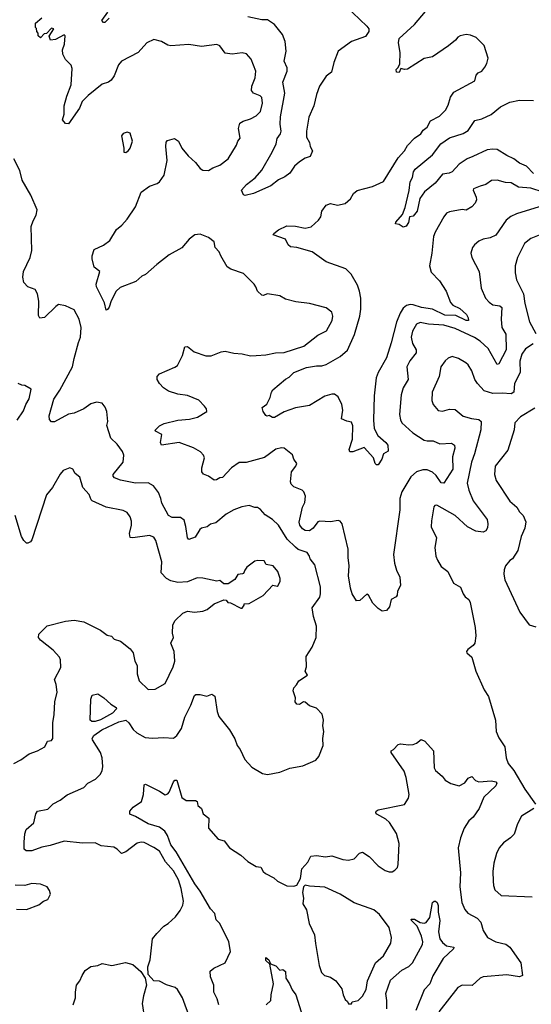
# Model space of a CAD drawing. Extents: x 2056909 to 2160450, y 827444 to 1016825.
# Tile 433 of 501: x 2101537 to 2105189, y 993658 to 1000680. Entities that reach past the tile are written whole.
import ezdxf

# ---------------------------------------------------------------- set-up
doc = ezdxf.new("R2010")
doc.units = 0

msp = doc.modelspace()

# ---------------------------------------------------------------- linework, layer by layer
at = {"layer": '0CON10XD'}
for points in [[(2105275, 999449.2), (2105185, 999477.5), (2105096.7, 999486.7), (2105045, 999516.7), (2105005, 999520), (2104945, 999535.6), (2104905, 999534.2), (2104865, 999505.8), (2104825, 999492), (2104776.4, 999473.6), (2104773.3, 999465), (2104795.6, 999415.6), (2104797.5, 999395), (2104788, 999372), (2104764.6, 999345.4), (2104725, 999322.9), (2104695, 999325.6), (2104605, 999310), (2104585, 999301.2), (2104565.6, 999274.4), (2104502.9, 999165), (2104491.5, 999135), (2104479.5, 999015), (2104462.9, 998925), (2104475, 998878.8), (2104535, 998816.9), (2104581.9, 998745), (2104612.4, 998662.4), (2104629.2, 998645), (2104680.2, 998620.3), (2104726.6, 998576.6), (2104737.8, 998555), (2104740, 998535), (2104725, 998535.8), (2104650.5, 998570.5), (2104573.1, 998573.1), (2104485, 998616.1), (2104405, 998627.2), (2104346.7, 998646.7), (2104325, 998650), (2104298.5, 998641.5), (2104275, 998622.9), (2104253.2, 998586.8), (2104226.6, 998523.4), (2104189.6, 998375), (2104155, 998268.8), (2104096.7, 998165), (2104081.9, 998125), (2104066.9, 997996.9), (2104062.5, 997825), (2104068.5, 997765), (2104093.8, 997713.8), (2104150, 997665), (2104164.3, 997645), (2104166.7, 997603.3), (2104135, 997583.3), (2104123.1, 997545), (2104095, 997506.2), (2104085, 997506.2), (2104075.7, 997515.7), (2104062, 997555), (2103995, 997628.1), (2103915, 997598), (2103895, 997598.8), (2103888, 997615), (2103912.4, 997687.6), (2103914.3, 997784.3), (2103905, 997808.8), (2103872.5, 997817.5), (2103834.4, 997834.4), (2103843.1, 997895), (2103837.5, 997935), (2103810, 997990), (2103785, 998008.6), (2103765, 998009.4), (2103714.7, 997995.3), (2103605, 997928.9), (2103505, 997911.4), (2103425, 997884), (2103355, 997842.5), (2103342.5, 997842.5), (2103317, 997857), (2103302.5, 997852.5), (2103295, 997857.5), (2103276, 997885), (2103267.5, 997915), (2103301.2, 997938.8), (2103325.8, 997985), (2103334, 998025), (2103345, 998041.2), (2103434.4, 998115.6), (2103460.3, 998129.7), (2103493.8, 998165), (2103585, 998200.9), (2103655, 998212.1), (2103695, 998211.5), (2103725, 998220.4), (2103825, 998278.2), (2103876.3, 998323.7), (2103928.2, 998435), (2103966.2, 998565), (2103972.7, 998615), (2103971.8, 998695), (2103963.5, 998743.5), (2103947.7, 998787.7), (2103904.3, 998864.3), (2103864.2, 998904.2), (2103725, 998952.9), (2103625, 999025.6), (2103515, 999055.7), (2103470.9, 999060.9), (2103454.2, 999075), (2103435, 999115.8), (2103347.5, 999145), (2103351.2, 999155), (2103385, 999181.9), (2103445, 999208.9), (2103505, 999206.9), (2103575.6, 999194.4), (2103616.9, 999203.1), (2103670.3, 999249.7), (2103686, 999275), (2103694.2, 999315), (2103725, 999357.5), (2103755, 999368.8), (2103805, 999358), (2103860.3, 999369.7), (2103898.3, 999401.7), (2103920.2, 999439.8), (2103945, 999461.5), (2104055, 999490), (2104135, 999526.2), (2104239.1, 999695), (2104284.3, 999745), (2104306.6, 999783.4), (2104355, 999835.7), (2104401.2, 999865), (2104418, 999892), (2104445, 999913.3), (2104470.6, 999959.4), (2104535, 999992.5), (2104576.1, 1000033.9), (2104595, 1000070), (2104612.9, 1000127.1), (2104637.3, 1000162.7), (2104786.2, 1000245), (2104796.2, 1000285), (2104809.5, 1000300.5), (2104835, 1000312.5), (2104857.6, 1000342.4), (2104872.1, 1000367.9), (2104880.8, 1000405), (2104852, 1000495), (2104795, 1000552), (2104755, 1000570.8), (2104725, 1000575.7), (2104682.5, 1000565), (2104665, 1000556), (2104648.8, 1000535), (2104597.3, 1000492.7), (2104485, 1000415.8), (2104425, 1000404.2), (2104305, 1000326.2), (2104285, 1000323.8), (2104258.3, 1000331.7), (2104245, 1000303.3), (2104227, 1000307), (2104224.1, 1000325.9), (2104240, 1000340), (2104250, 1000365), (2104254, 1000445), (2104242, 1000515), (2104246.2, 1000545), (2104354.4, 1000645.6), (2104525, 1000848.8)], [(2103865, 1000776.7), (2104016.2, 1000635), (2104028.8, 1000615), (2104028.8, 1000595), (2104005, 1000561.2), (2103905, 1000525.7), (2103811.2, 1000455), (2103779.2, 1000375), (2103762, 1000305), (2103725, 1000276.7), (2103676.2, 1000205), (2103655, 1000147.5), (2103635.7, 1000065), (2103601.5, 999985), (2103583.8, 999886.2), (2103585, 999842.5), (2103605.5, 999805.5), (2103610.8, 999775), (2103626.2, 999745), (2103610, 999705), (2103575, 999692), (2103534.4, 999665.6), (2103498.8, 999635), (2103465, 999586.7), (2103429.7, 999560.3), (2103385, 999539.2), (2103328.8, 999495), (2103205, 999441.4), (2103146.7, 999426.7), (2103135, 999430), (2103120, 999465), (2103156.2, 999505), (2103217.2, 999552.8), (2103265, 999606), (2103339.4, 999735), (2103367.8, 999795), (2103375, 999832), (2103398.9, 999865), (2103403.1, 999885), (2103396.5, 999935), (2103397.8, 999987.8), (2103430.7, 1000155), (2103415.6, 1000235), (2103446.6, 1000313.4), (2103446, 1000336), (2103424.4, 1000385), (2103440.4, 1000455), (2103432.5, 1000525), (2103413.6, 1000575), (2103355.7, 1000645), (2103305, 1000678.1), (2103265, 1000678.1), (2103165, 1000700.6)], [(2105007.5, 998437.5), (2105010.3, 998325), (2104957.1, 998225), (2104945, 998220), (2104881.5, 998335), (2104825, 998388.4), (2104782.8, 998412.8), (2104645, 998477.9), (2104565, 998500.7), (2104455, 998507.9), (2104395, 998519.5), (2104370.9, 998509.1), (2104340.6, 998459.4), (2104331.1, 998415), (2104340.6, 998370.6), (2104367.3, 998325), (2104367.5, 998305), (2104322.2, 998247.8), (2104300, 998205), (2104310.9, 998115), (2104275.4, 998054.6), (2104260.5, 998005), (2104249.4, 997865), (2104255.5, 997825.5), (2104265.5, 997805.5), (2104342.9, 997735), (2104425, 997681.5), (2104445, 997676.2), (2104487.6, 997677.6), (2104536.4, 997656.4), (2104619.6, 997659.6), (2104641.4, 997645), (2104644.5, 997625), (2104627.3, 997562.7), (2104629.2, 997475), (2104565, 997375.8), (2104545, 997377.8), (2104510.5, 997430.5), (2104485, 997454.1), (2104445, 997469.3), (2104415, 997470.8), (2104368.6, 997455), (2104328.9, 997421.1), (2104266.2, 997313.8), (2104250.8, 997265), (2104250, 997185), (2104204.7, 996865), (2104211.8, 996805), (2104226.5, 996755), (2104251.1, 996705), (2104255.8, 996645), (2104234, 996605), (2104232, 996575), (2104225, 996564.3), (2104188, 996545), (2104175.9, 996494.1), (2104155, 996467.5), (2104125, 996461.2), (2104095, 996480), (2104058.3, 996518.3), (2104026.1, 996576.1), (2104015, 996582.5), (2103965, 996537.5), (2103942.5, 996535), (2103911.2, 996585), (2103899.2, 996625), (2103884.3, 996715), (2103889.1, 996785), (2103881.1, 996845), (2103882.2, 996905), (2103838.8, 997085), (2103825, 997103.8), (2103809.5, 997109.5), (2103755, 997099.2), (2103680, 997105), (2103665, 997098.6), (2103632.5, 997055), (2103606.7, 997035), (2103575, 997037.8), (2103555, 997048.1), (2103536.9, 997075), (2103532.1, 997097.9), (2103556.4, 997203.6), (2103573.6, 997236.4), (2103577.1, 997282.9), (2103565, 997313.3), (2103554.3, 997324.3), (2103495, 997349.4), (2103475, 997366.7), (2103470, 997385), (2103477.5, 997455), (2103509.2, 997495), (2103515.6, 997515.6), (2103493.8, 997545), (2103485, 997576.7), (2103425.6, 997625.6), (2103405, 997627.1), (2103365, 997618), (2103285, 997557.9), (2103155, 997521.2), (2103105, 997521.5), (2103050, 997485), (2102985, 997416.2), (2102965, 997413.3), (2102942.3, 997397.7), (2102925, 997396.2), (2102885, 997424), (2102849.4, 997439.4), (2102836.2, 997455), (2102837.1, 997485), (2102855.6, 997555), (2102848.6, 997575), (2102827.8, 997597.8), (2102777.2, 997627.2), (2102675.4, 997665.4), (2102550, 997645), (2102542.5, 997665), (2102551.7, 997721.7), (2102507.5, 997745), (2102503.8, 997753.8), (2102535.4, 997784.6), (2102569.4, 997800.6), (2102665, 997823.5), (2102749.8, 997830.2), (2102807.5, 997845), (2102872.5, 997885), (2102870, 997905), (2102856, 997925), (2102815, 997965.7), (2102735, 998001.1), (2102665, 998010.4), (2102600.5, 998030.5), (2102564.6, 998054.6), (2102535.6, 998085.6), (2102519.2, 998115), (2102519.2, 998135), (2102535, 998154.2), (2102645, 998201.4), (2102664, 998215), (2102698.6, 998285), (2102715, 998348), (2102735, 998348.6), (2102782.3, 998312.3), (2102865, 998282.5), (2102905, 998283.3), (2102975, 998312.5), (2103005, 998315.7), (2103065, 998301.2), (2103125, 998298), (2103185, 998282.5), (2103225, 998284.3), (2103295, 998289.1), (2103364.2, 998304.2), (2103425, 998305.6), (2103565, 998352.2), (2103665, 998430), (2103727.8, 998462.2), (2103767.8, 998535), (2103772.2, 998565), (2103765, 998593.3), (2103724.5, 998624.5), (2103605, 998656.7), (2103507.9, 998667.9), (2103435, 998686), (2103395, 998711.2), (2103305, 998726), (2103275, 998714), (2103265, 998716.2), (2103233.8, 998745), (2103224, 998775), (2103210, 998795), (2103135, 998871.2), (2103045, 998900), (2103017.8, 998917.8), (2102972.5, 998995), (2102962, 999025), (2102932, 999055), (2102925, 999096.7), (2102885, 999127.1), (2102825, 999150.4), (2102787.1, 999145), (2102746.9, 999115), (2102695, 999053.1), (2102605, 999002.9), (2102515, 998934.3), (2102436, 998864), (2102409.3, 998850.7), (2102365.9, 998814.1), (2102255, 998771.4), (2102226.3, 998743.7), (2102190.8, 998675), (2102175, 998630), (2102165, 998612.5), (2102155, 998607.5), (2102141.7, 998661.7), (2102086.2, 998775), (2102082, 998795), (2102110, 998885), (2102070, 998915), (2102053.8, 998975), (2102053.9, 998996.1), (2102068.8, 999041.2), (2102135, 999072.5), (2102181.2, 999105), (2102228, 999185), (2102266, 999215), (2102305, 999257.5), (2102363.8, 999345), (2102405, 999450), (2102465, 999493.8), (2102518.8, 999511.2), (2102535, 999523.8), (2102569.1, 999570.9), (2102589.2, 999675), (2102580.8, 999775), (2102583.8, 999806.2), (2102591.2, 999818.8), (2102643, 999833), (2102670, 999815), (2102695.8, 999765), (2102739.7, 999709.7), (2102792.1, 999662.1), (2102825, 999620), (2102845, 999606.2), (2102885, 999604.3), (2102915.6, 999624.4), (2102965, 999642.2), (2103025, 999688.8), (2103083.8, 999785), (2103094.2, 999815), (2103110.8, 999835), (2103098.5, 999905), (2103107.6, 999942.4), (2103132.5, 999957.5), (2103185, 999972.2), (2103225, 999995.6), (2103256.7, 1000025), (2103271.5, 1000085), (2103264.5, 1000124.5), (2103254, 1000136), (2103205.4, 1000155.4), (2103191.1, 1000175), (2103194.5, 1000205), (2103218.5, 1000265), (2103222.4, 1000312.4), (2103189.7, 1000399.7), (2103155.6, 1000435.6), (2103124.1, 1000444.1), (2103055, 1000433.3), (2103005, 1000441.4), (2102965, 1000494.2), (2102945, 1000504.4), (2102835, 1000488), (2102745, 1000504), (2102615, 1000493.8), (2102595, 1000498.8), (2102550, 1000525), (2102495, 1000538.8), (2102444.4, 1000515.6), (2102383.1, 1000446.9), (2102265, 1000384), (2102242.6, 1000357.4), (2102210.9, 1000279.1), (2102190.9, 1000249.1), (2102170, 1000235), (2102125, 1000220.8), (2102025, 1000140.5), (2101984.1, 1000095.9), (2101965, 1000050), (2101885, 999937.5), (2101865, 999940), (2101843.3, 999965), (2101853.9, 1000006.1), (2101855.7, 1000065.7), (2101874.2, 1000135.8), (2101905.3, 1000215), (2101911.9, 1000331.9), (2101905.4, 1000355.4), (2101865, 1000395.8), (2101844.4, 1000435), (2101843.3, 1000465), (2101856.4, 1000506.4), (2101862, 1000565), (2101855, 1000572), (2101792, 1000538), (2101757.5, 1000535), (2101747.5, 1000562.5), (2101780, 1000615), (2101765, 1000620), (2101728.3, 1000581.7), (2101711.7, 1000578.3), (2101685, 1000550), (2101670, 1000565), (2101670, 1000585), (2101660, 1000595), (2101658.3, 1000618.3), (2101650, 1000625), (2101650, 1000655), (2101695, 1000693.3)], [(2102175, 1000690), (2102145, 1000661.2), (2102135, 1000660), (2102123.8, 1000675), (2102166.2, 1000735)], [(2105205, 999582.9), (2105155, 999636.1), (2105105, 999657.8), (2105065, 999688.8), (2105015, 999711.2), (2104945, 999754.1), (2104915, 999757.4), (2104875, 999750.9), (2104771.9, 999705), (2104732.2, 999687.8), (2104675, 999648.9), (2104624, 999595), (2104602.5, 999585), (2104555, 999578), (2104502.9, 999515), (2104427.7, 999452.3), (2104394.4, 999405.6), (2104374.2, 999315), (2104345, 999280), (2104320, 999275), (2104312.5, 999235), (2104295, 999206.7), (2104275, 999201.2), (2104245, 999218.8), (2104220, 999225), (2104222.9, 999237.1), (2104269.3, 999290.7), (2104288.9, 999341.1), (2104318.3, 999461.8), (2104325.4, 999525), (2104340, 999555), (2104347.5, 999595), (2104361.2, 999615), (2104485, 999715.7), (2104544.3, 999795.7), (2104605, 999837.3), (2104702.3, 999867.7), (2104739.6, 999890.4), (2104785, 999962), (2104835, 999974), (2104903.3, 1000005), (2104970.3, 1000059.7), (2105037, 1000093), (2105104.5, 1000105.5), (2105205.4, 1000104.6)], [(2102295, 999733.3), (2102315, 999747.5), (2102326.7, 999765), (2102343.3, 999815), (2102325, 999870), (2102305, 999877.5), (2102275, 999867.5), (2102263, 999853), (2102280, 999765), (2102280, 999735), (2102295, 999733.3)], [(2102315.5, 995665), (2102348.3, 995618.3), (2102374, 995594), (2102431.8, 995561.8), (2102485, 995556.2), (2102565, 995561.3), (2102635, 995555.6), (2102658.1, 995575), (2102692.2, 995625), (2102716.9, 995705), (2102759.1, 995790.9), (2102785, 995861.2), (2102795, 995867.1), (2102825, 995868), (2102873, 995857), (2102909.3, 995869.3), (2102930, 995855), (2102945.7, 995745.7), (2102959.7, 995709.7), (2103034, 995615), (2103072.8, 995552.8), (2103089.4, 995505), (2103110, 995475), (2103143.4, 995403.4), (2103195, 995350), (2103270, 995305), (2103305, 995296.7), (2103395, 995313.3), (2103465, 995342), (2103558.3, 995358.3), (2103651.2, 995398.8), (2103673.3, 995425), (2103704.2, 995505), (2103700, 995555), (2103708, 995605), (2103702, 995645), (2103706.1, 995683.9), (2103696.8, 995726.8), (2103655, 995770), (2103605, 995787.5), (2103575, 995813.8), (2103562.5, 995815), (2103535, 995796.2), (2103515, 995800), (2103504, 995815), (2103506.7, 995845), (2103490, 995895), (2103493.3, 995915), (2103514.1, 995935.9), (2103530, 995965), (2103592.5, 996005), (2103576, 996035), (2103584.4, 996065), (2103582.1, 996137.9), (2103624.3, 996205), (2103652.9, 996275), (2103656.7, 996355), (2103634.3, 996425), (2103625.6, 996485), (2103678.6, 996561.4), (2103685.5, 996585), (2103684.4, 996635), (2103643.4, 996793.4), (2103611.4, 996835), (2103605.8, 996854.2), (2103589.5, 996879.5), (2103525, 996902.5), (2103505, 996917.8), (2103446.1, 996976.1), (2103384.4, 997075), (2103341.4, 997115), (2103289.5, 997149.5), (2103255, 997188), (2103235, 997201.2), (2103215, 997202), (2103176.1, 997216.1), (2103123, 997207), (2103065, 997185.7), (2103012, 997155), (2102937.2, 997092.8), (2102898.5, 997081.5), (2102875, 997062.9), (2102835, 997054.4), (2102823.3, 997045), (2102789.6, 996990.4), (2102744.2, 996974.2), (2102734.4, 996984.4), (2102723.8, 997065), (2102710.5, 997110.5), (2102685, 997130.6), (2102625, 997129.1), (2102598.5, 997145), (2102552, 997232), (2102545.6, 997265), (2102527.2, 997307.2), (2102492, 997355), (2102455, 997376.7), (2102364.6, 997374.6), (2102256.9, 997396.9), (2102213, 997413), (2102203.3, 997425), (2102204.2, 997435.8), (2102275.7, 997525), (2102281.4, 997575), (2102270.9, 997600.9), (2102233, 997653), (2102187.5, 997695), (2102158.6, 997785), (2102167.5, 997815), (2102160, 997885), (2102147.7, 997917.7), (2102126.1, 997946.1), (2102085, 997953.3), (2102045, 997941.2), (2101995.7, 997904.3), (2101925, 997874.2), (2101885, 997868), (2101785, 997811.2), (2101765, 997813.3), (2101748.8, 997828.8), (2101748, 997855), (2101781.1, 997975), (2101822.9, 998037.1), (2101915, 998204), (2101925.5, 998265), (2101957.3, 998377.3), (2101970.6, 998415), (2101975.7, 998485), (2101962.9, 998545), (2101925, 998610), (2101865, 998640), (2101815, 998648.1), (2101795, 998635.7), (2101715, 998556), (2101681.4, 998551.4), (2101670.9, 998570.9), (2101673.6, 998673.6), (2101665.5, 998725.5), (2101648.8, 998755), (2101595.8, 998775.8), (2101566.1, 998806.1), (2101560, 998845), (2101563.3, 998885), (2101611.4, 998985), (2101624.3, 999035), (2101620, 999205), (2101632.9, 999245), (2101656, 999285), (2101662.5, 999325), (2101617.9, 999427.9), (2101554.2, 999535), (2101538, 999605), (2101495, 999686.7)], [(2105245, 999344.5), (2105084.6, 999295.4), (2105043.9, 999276.1), (2105009.1, 999250.9), (2104935, 999144.3), (2104895, 999125.6), (2104845, 999115.6), (2104815, 999100.8), (2104784, 999075), (2104770, 999055), (2104757.5, 999015), (2104764.4, 998984.4), (2104817.5, 998885), (2104831.4, 998765), (2104861.4, 998695), (2104888.6, 998665), (2104915, 998647.3), (2104965, 998640), (2104977.7, 998627.7), (2104973.8, 998545), (2104978.1, 998485), (2105007.5, 998437.5)], [(2105245, 999144.3), (2105185, 999118.6), (2105140.8, 999085), (2105090.8, 998985), (2105074.2, 998925), (2105073.1, 998875), (2105083.3, 998825), (2105132.5, 998725), (2105142.7, 998655), (2105177.5, 998525), (2105222.6, 998442.6)], [(2105201.8, 998368.2), (2105147.1, 998332.9), (2105122.7, 998295), (2105107.5, 998245), (2105110, 998165), (2105068.2, 998085), (2105063.5, 998025), (2105045, 998012.7), (2104982.4, 998017.6), (2104915, 998014.4), (2104853.6, 998033.6), (2104804.4, 998085), (2104786.7, 998115), (2104765, 998176.2), (2104739.4, 998219.4), (2104721.9, 998231.9), (2104670, 998265), (2104625, 998278.6), (2104595, 998266), (2104575, 998248), (2104544.4, 998205), (2104531.1, 998135), (2104481.5, 998025), (2104479.4, 997965), (2104487.5, 997935), (2104525, 997894.2), (2104555, 997889.4), (2104605, 997902.2), (2104645, 997900), (2104703, 997853), (2104762.5, 997835), (2104815, 997828.9), (2104831.4, 997815), (2104827.8, 997755), (2104783.6, 997585), (2104762.3, 997525), (2104732.2, 997375), (2104742.7, 997325), (2104775, 997248.6), (2104873.1, 997115), (2104880, 997085), (2104875.7, 997055.7), (2104865, 997034), (2104845.7, 997024.3), (2104793.7, 997033.7), (2104734.1, 997064.1), (2104645, 997144.4), (2104515, 997217.5), (2104500, 997215), (2104492.5, 997205), (2104475.7, 997105.7), (2104474.6, 997064.6), (2104511.4, 996985), (2104501.4, 996915), (2104507.5, 996855), (2104519.2, 996825), (2104545, 996781.2), (2104592.5, 996745), (2104635, 996661.2), (2104684.1, 996634.1), (2104703.3, 996585), (2104717.5, 996565), (2104743.3, 996545), (2104753.8, 996525), (2104789.2, 996345), (2104793.3, 996285), (2104785.8, 996235), (2104775, 996216.7), (2104735, 996188), (2104726.2, 996175), (2104730, 996165), (2104763.8, 996135), (2104794.4, 996034.4), (2104852.1, 995902.1), (2104883.8, 995853.8), (2104933.1, 995685), (2104938.1, 995605), (2104957.8, 995557.8), (2104999.2, 995495), (2105010, 995415), (2105023.3, 995375), (2105064.7, 995324.7), (2105143.8, 995193.8), (2105219.2, 995085)], [(2101520, 997825), (2101565, 997890), (2101580, 997935), (2101604.1, 997975.9), (2101620, 998045), (2101575, 998072.5), (2101553.6, 998073.6), (2101527.5, 998085)], [(2105215, 997910.8), (2105112, 997848), (2105071.4, 997805), (2105067.5, 997755), (2105020.7, 997609.3), (2104931.4, 997495), (2104925.7, 997435.7), (2104938.6, 997395), (2105036.3, 997246.3), (2105085, 997204.2), (2105105, 997171.2), (2105132, 997145), (2105149.1, 997099.1), (2105143.1, 997055), (2105117.1, 996995), (2105093.1, 996895), (2105055, 996836), (2105035, 996823.3), (2105003.9, 996786.1), (2104996.4, 996756.4), (2104994.2, 996725), (2105000.8, 996685), (2105108, 996455), (2105173.3, 996365), (2105220.9, 996350.9)], [(2101495, 995376.7), (2101545, 995402.5), (2101605, 995444.6), (2101665, 995466.5), (2101715.6, 995495), (2101735, 995534.3), (2101765, 995540.8), (2101774, 995555), (2101774.2, 995665), (2101783.8, 995725), (2101786.9, 995815), (2101803.6, 995885), (2101798.3, 995938.3), (2101785.8, 995975), (2101830.5, 996059.5), (2101828.6, 996115), (2101822, 996135), (2101775, 996182.9), (2101684.6, 996254.6), (2101671.2, 996275), (2101672.7, 996297.3), (2101732.3, 996357.7), (2101865, 996390), (2101925, 996396.7), (2101995.8, 996385.8), (2102115, 996326.7), (2102161.7, 996291.7), (2102193, 996283), (2102211.7, 996261.7), (2102257, 996247), (2102325, 996193.3), (2102346.7, 996165), (2102360, 996105), (2102376.2, 996075), (2102376.2, 996015), (2102391.2, 995965), (2102455, 995904), (2102505, 995905.8), (2102574.5, 995945.5), (2102632, 996065), (2102643.8, 996105), (2102638.8, 996175), (2102616.7, 996235), (2102634, 996275), (2102628.8, 996305), (2102631.2, 996365), (2102646.7, 996395), (2102701.2, 996448.8), (2102735, 996462), (2102785, 996453.8), (2102845, 996461.2), (2102875, 996473.8), (2102925, 996513.3), (2102995, 996543.3), (2103010, 996540), (2103023, 996523), (2103041.7, 996521.7), (2103115, 996482.5), (2103125, 996482.5), (2103140, 996505), (2103140, 996515), (2103175, 996517.5), (2103275, 996573.3), (2103345, 996646.7), (2103375, 996641.2), (2103382.5, 996645), (2103397.5, 996675), (2103397.5, 996695), (2103378.8, 996745), (2103346.7, 996785), (2103297.5, 996795), (2103282, 996822), (2103236.1, 996823.9), (2103215, 996818.8), (2103158.8, 996775), (2103143.3, 996755), (2103135, 996730), (2103128.3, 996728.3), (2103095, 996722.5), (2103073, 996687), (2103025, 996656.7), (2102995, 996656.7), (2102965, 996680), (2102945, 996676.7), (2102845, 996698), (2102805, 996700), (2102735, 996671.2), (2102665, 996666.2), (2102615, 996679.2), (2102585, 996694.2), (2102546.6, 996736.6), (2102551.1, 996815), (2102510, 996965), (2102495, 996990), (2102465, 997002.2), (2102345, 996984.6), (2102325, 996988), (2102320.9, 997015), (2102335.5, 997075), (2102335.7, 997105), (2102325.8, 997135), (2102304.3, 997165), (2102275, 997180.9), (2102155, 997204.4), (2102055, 997248.6), (2102046.5, 997256.5), (2102034.3, 997295), (2101987.5, 997345), (2101966.6, 997416.6), (2101933.6, 997443.6), (2101916.7, 997475), (2101895, 997483.3), (2101847.5, 997465), (2101825, 997440), (2101771.2, 997345), (2101728.8, 997291.2), (2101625, 996970), (2101615, 996957.5), (2101595, 996947.5), (2101585, 996947.5), (2101567.5, 996965), (2101551.2, 996995), (2101505, 997143.3)], [(2102075, 995674.8), (2102053.3, 995675), (2102041.2, 995685), (2102044.2, 995835), (2102055, 995862.5), (2102095, 995873.3), (2102138, 995845), (2102188.3, 995798.3), (2102225, 995776.2), (2102228.6, 995765), (2102199.6, 995735), (2102115, 995686.1), (2102075, 995674.8)], [(2102754, 993555), (2102700, 993705), (2102664.1, 993764.1), (2102647.1, 993777.1), (2102585, 993796.2), (2102535, 993823.8), (2102495, 993826.7), (2102455, 993870), (2102451.2, 993925), (2102469.2, 993975), (2102485.7, 994125), (2102515, 994164), (2102565.4, 994214.6), (2102597.5, 994235), (2102648.6, 994281.4), (2102683.7, 994326.3), (2102701.9, 994365), (2102705.5, 994395), (2102690.9, 994485), (2102671.5, 994545), (2102635, 994609.4), (2102578.8, 994675), (2102535, 994749.5), (2102495, 994777.5), (2102425, 994813.1), (2102405, 994815.5), (2102375, 994807.8), (2102295, 994745.7), (2102265, 994733.8), (2102233.8, 994765), (2102208.7, 994778.7), (2102118.9, 994788.9), (2102075, 994809.5), (2101985, 994807.3), (2101855, 994822.2), (2101755, 994790.9), (2101695, 994778.9), (2101625, 994753.6), (2101583, 994753), (2101570, 994765), (2101569.2, 994815), (2101574, 994875), (2101582.5, 994905), (2101638.1, 994951.9), (2101653, 995017), (2101664.4, 995035.6), (2101739.1, 995050.9), (2101775, 995087.8), (2101825, 995113.8), (2101875, 995153.1), (2101995.3, 995204.7), (2102024.2, 995235), (2102078, 995265), (2102111.7, 995298.3), (2102125, 995322.5), (2102131.4, 995355), (2102126.4, 995415), (2102115, 995454.2), (2102056.5, 995545), (2102054.5, 995555), (2102067.3, 995575), (2102123.1, 995616.9), (2102245, 995671.7), (2102295, 995685.3), (2102315.5, 995665)], [(2102959.5, 993655), (2102947.6, 993697.6), (2102923.6, 993745), (2102921.9, 993795), (2102898.1, 993855), (2102896, 993895), (2102922.9, 993917.1), (2103003.8, 993955), (2103042.5, 994035), (2103029.4, 994105), (2102965, 994234.2), (2102940.3, 994260.3), (2102929.4, 994305), (2102900.3, 994340.3), (2102825.8, 994465), (2102787.2, 994517.2), (2102655.2, 994745.2), (2102616.9, 994795), (2102592.2, 994862.2), (2102572.7, 994892.7), (2102535, 994922), (2102455, 994944.5), (2102365, 994998.8), (2102322.5, 995015), (2102323.3, 995035), (2102346.7, 995065), (2102405.8, 995105), (2102420.8, 995155), (2102426.4, 995223.6), (2102435, 995228.8), (2102535, 995178), (2102575, 995151.2), (2102595, 995158.8), (2102605, 995171.2), (2102635, 995243.8), (2102645, 995256), (2102658, 995258), (2102693.5, 995133.5), (2102725, 995110.8), (2102791.7, 995111.7), (2102803.3, 995105), (2102808.8, 995075), (2102834.2, 995054.2), (2102847.1, 995017.1), (2102886.7, 994986.7), (2102885.7, 994915), (2102955, 994836.2), (2102996.2, 994825), (2103035, 994774), (2103115, 994722.5), (2103165, 994676), (2103225, 994641.2), (2103257.5, 994637.5), (2103275.9, 994605.9), (2103291.7, 994591.7), (2103350.7, 994560.7), (2103376.4, 994536.4), (2103445, 994502.5), (2103495, 994500), (2103515, 994507.5), (2103541.2, 994555), (2103551.2, 994625), (2103595, 994672.5), (2103616.2, 994713.8), (2103655, 994720), (2103720.7, 994710.7), (2103765, 994716.7), (2103845, 994690.8), (2103885, 994687.5), (2103925, 994696.7), (2103963.9, 994736.1), (2103985, 994743.8), (2104033, 994713), (2104095, 994645.8), (2104145, 994612.5), (2104175, 994602.9), (2104195, 994604.3), (2104215, 994614.2), (2104234.2, 994635), (2104240, 994655), (2104246.5, 994805), (2104226.9, 994876.9), (2104176.1, 994956.1), (2104149.8, 994979.8), (2104086.7, 995015), (2104078.8, 995025), (2104081.2, 995035), (2104095, 995045.6), (2104285, 995084.3), (2104311.7, 995128.3), (2104316.7, 995155), (2104296.9, 995275), (2104282.2, 995322.2), (2104188.8, 995455), (2104190, 995465), (2104206.7, 995475), (2104239.3, 995510.7), (2104255, 995516.2), (2104275, 995513.8), (2104315, 995508), (2104345, 995511.2), (2104370, 995520), (2104403.9, 995546.1), (2104430, 995535), (2104490, 995465), (2104496.2, 995345), (2104505.9, 995325.9), (2104553.3, 995285), (2104575, 995256.7), (2104615, 995233.3), (2104675, 995216.2), (2104715, 995236.7), (2104738.3, 995271.7), (2104765, 995283.3), (2104791.2, 995255), (2104815, 995245.6), (2104905, 995251.9), (2104935, 995245.7), (2104942.5, 995235), (2104935, 995216.2), (2104850, 995135), (2104816.9, 995055), (2104775, 994994), (2104742.5, 994967.5), (2104709.4, 994915), (2104684.3, 994845.7), (2104667.1, 994775), (2104683.5, 994595), (2104677.9, 994495), (2104694.2, 994384.2), (2104714.4, 994335), (2104735, 994307.5), (2104801.7, 994271.7), (2104830, 994245), (2104845.6, 994185), (2104877.5, 994135), (2104935, 994104.4), (2105007.3, 994087.3), (2105036.7, 994065), (2105114, 993955), (2105126.2, 993865), (2105105.5, 993854.5), (2105015, 993868.8), (2104844.5, 993855.5), (2104825, 993846), (2104767.7, 993792.3), (2104695, 993796), (2104665, 993778), (2104528.9, 993605)], [(2105206.2, 995055), (2105119.7, 995000.3), (2105091.2, 994945), (2105067.9, 994872.1), (2105041.2, 994845), (2104989.7, 994810.3), (2104960, 994775), (2104940.6, 994735), (2104920.8, 994665), (2104914.4, 994605), (2104917.6, 994537.6), (2104918.9, 994505), (2104929.4, 994475), (2104975, 994434.2), (2105194.3, 994424.3)], [(2101515, 994338), (2101585, 994334), (2101675, 994368.8), (2101706.4, 994393.6), (2101737.5, 994405), (2101757.5, 994445), (2101750.7, 994470.7), (2101732.5, 994495), (2101685.8, 994515.8), (2101625, 994519.2), (2101575, 994506), (2101505, 994508.6)], [(2103905, 993662.5), (2103910, 993675), (2103953.6, 993686.4), (2103985, 993716.7), (2104010, 993765), (2104020.5, 993825), (2104076.5, 993955), (2104135, 994004.2), (2104187.1, 994095), (2104191.1, 994135), (2104173.5, 994205), (2104105, 994298.5), (2104065, 994332.7), (2103925, 994382.5), (2103825, 994443.5), (2103715, 994492.9), (2103605, 994500), (2103575, 994507.5), (2103563.3, 994495), (2103556.7, 994455), (2103562, 994415), (2103558, 994375), (2103585, 994332.5), (2103604.3, 994235), (2103642.2, 994155), (2103647.6, 994092.4), (2103674.2, 993935), (2103691.4, 993885), (2103713.8, 993865), (2103755, 993852.5), (2103794, 993825), (2103837.9, 993767.9), (2103846.2, 993725), (2103861.7, 993691.7), (2103878.3, 993678.3), (2103885, 993662.5), (2103905, 993662.5)], [(2104158, 993625), (2104158.8, 993685), (2104151.1, 993735), (2104185, 993831.2), (2104265, 993900.8), (2104315, 993928.1), (2104341.5, 993955), (2104412.3, 994085), (2104414.5, 994105), (2104406.5, 994145), (2104374.3, 994215), (2104333.8, 994255), (2104332.5, 994265), (2104355, 994266.5), (2104395, 994242.5), (2104425, 994237.8), (2104438.3, 994241.7), (2104465, 994276.7), (2104485, 994383.3), (2104495, 994393.3), (2104505, 994393.3), (2104516.2, 994385), (2104523.9, 994363.9), (2104524.3, 994315), (2104535.6, 994255), (2104525.8, 994175), (2104536.9, 994125), (2104555, 994098), (2104585, 994076), (2104636.2, 994065), (2104633.8, 994055), (2104559.2, 993985), (2104487.4, 993862.6), (2104464.4, 993805), (2104425, 993762.5), (2104365.9, 993614.1)], [(2101919.2, 993655), (2101936.4, 993703.6), (2101934.4, 993745.6), (2101942.9, 993795), (2101966, 993825), (2101982, 993865), (2102005, 993900), (2102045, 993928.8), (2102095, 993936.2), (2102125, 993950), (2102195, 993934), (2102293.6, 993956.4), (2102345, 993942), (2102402.7, 993892.7), (2102434, 993844), (2102443.3, 993795), (2102420.7, 993719.3), (2102412, 993665), (2102428.8, 993555)], [(2103296.2, 993655), (2103330.8, 993685), (2103332, 993725), (2103350, 993805), (2103323.6, 993943.6), (2103295, 993970), (2103295, 993992.5), (2103316, 993975), (2103327, 993947), (2103365, 993933.3), (2103395, 993902.5), (2103415, 993906.7), (2103435, 993893.3), (2103436.7, 993845), (2103464.2, 993805), (2103481.3, 993761.3), (2103508.8, 993725), (2103595.8, 993445)]]:
    msp.add_lwpolyline(points, dxfattribs=at)

doc.saveas('drawing.dxf')
